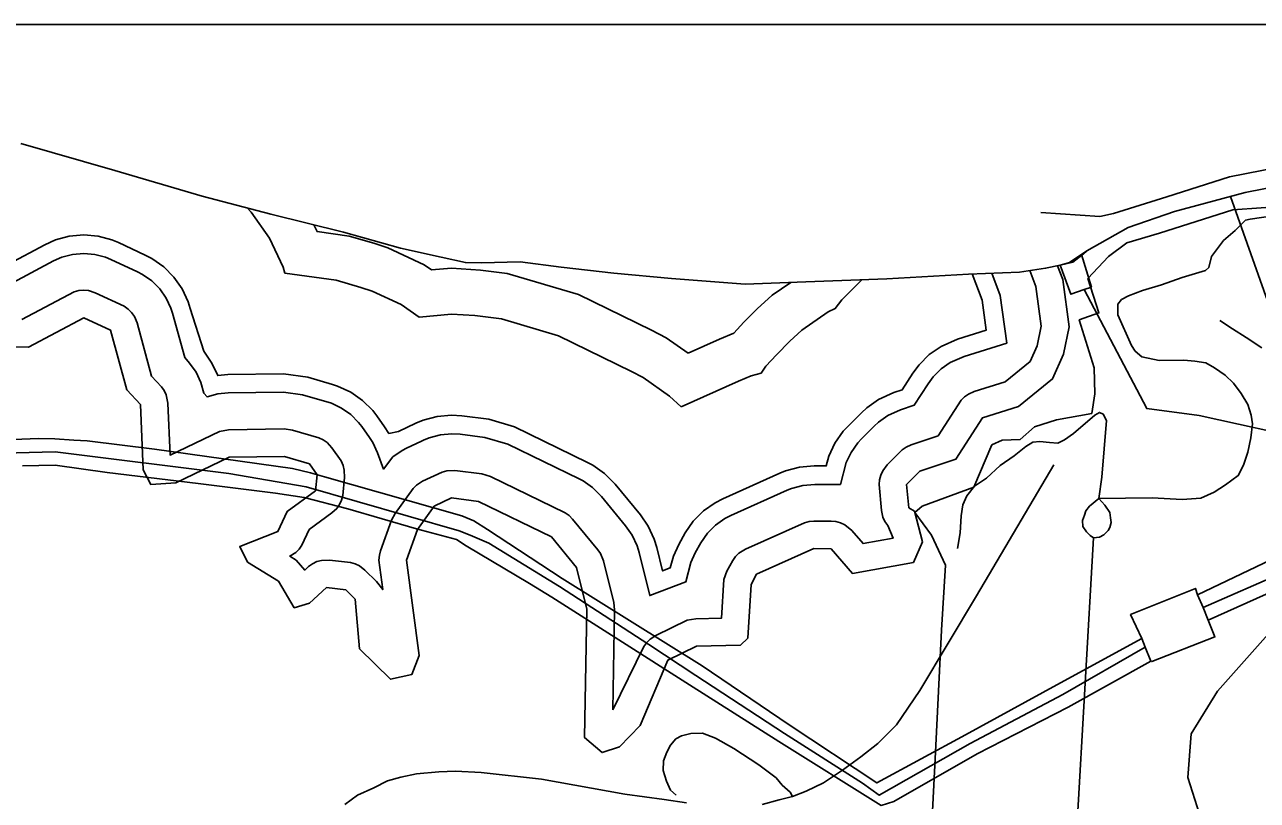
# Model space of a CAD drawing. Extents: x 2290615 to 2522933, y 819489 to 1012715.
# Drawn here: x 2385868 to 2391237, y 993583 to 996959 of the extents above; entities that cross this region are included whole.
import ezdxf

# ---------------------------------------------------------------- set-up
doc = ezdxf.new("R2010")
doc.units = 0
for name, color, linetype in [('Exist Boundary Political City Limit New', 7, 'Continuous'), ('Exist Boundary Political City Limit Old', 7, 'Continuous'), ('Exist Boundary Political CountyLine', 7, 'Continuous'), ('Exist Hydrographic Buffer Line', 7, 'Continuous'), ('Exist Hydrographic Lake Shore', 7, 'Continuous'), ('Exist Hydrographic Misc Water Feature', 7, 'Continuous'), ('Exist Hydrographic River Shore', 7, 'Continuous'), ('Exist Road Non-System Type 51', 7, 'Continuous'), ('Exist Utilities Electrical Transmission Line', 7, 'Continuous'), ('Map Preparation Boundary City Limit Buffer Line', 7, 'Continuous'), ('Map Preparation Inset Cut Line', 7, 'Continuous')]:
    doc.layers.add(name, color=color, linetype=linetype)

msp = doc.modelspace()

# ---------------------------------------------------------------- linework, layer by layer
at = {"layer": 'Exist Boundary Political City Limit New'}
for points in [[(2391376.9, 996170.3), (2391130.5, 996153.3), (2390810.3, 996051.4), (2390668.7, 996009), (2390589.4, 995949.5)], [(2390589.4, 995949.5), (2390498.8, 995855.1), (2390546.7, 995704.6), (2390461.1, 995673.9), (2390526.1, 995465.3), (2390529.6, 995352.4), (2390515.9, 995266.9), (2390361.8, 995239.6), (2390266, 995208.8), (2390204.4, 995154.1), (2390125.7, 995150.7), (2390081.2, 995130.2), (2390002.4, 994945.5), (2389776.5, 994863.4), (2389745.7, 994836.1), (2389817.6, 994736.9), (2389879.2, 994607), (2389862.1, 994323.2), (2389834.7, 993793.2), (2389783.4, 992767.3)]]:
    msp.add_lwpolyline(points, dxfattribs=at)
at = {"layer": 'Exist Boundary Political City Limit Old'}
for points in [[(2391376.9, 996170.3), (2391130.5, 996153.3), (2390810.3, 996051.4), (2390668.7, 996009), (2390589.4, 995949.5)], [(2390589.4, 995949.5), (2390498.8, 995855.1), (2390546.7, 995704.6), (2390461.1, 995673.9), (2390526.1, 995465.3), (2390529.6, 995352.4), (2390515.9, 995266.9), (2390361.8, 995239.6), (2390266, 995208.8), (2390204.4, 995154.1), (2390125.7, 995150.7), (2390081.2, 995130.2), (2390002.4, 994945.5), (2389776.5, 994863.4), (2389745.7, 994836.1), (2389817.6, 994736.9), (2389879.2, 994607), (2389862.1, 994323.2), (2389834.7, 993793.2), (2389783.4, 992767.3)]]:
    msp.add_lwpolyline(points, dxfattribs=at)
at = {"layer": 'Exist Boundary Political CountyLine'}
for points in [[(2385851.5, 996442.1), (2386260.6, 996324.8), (2386641.4, 996212.4), (2386940.8, 996134.7), (2387256.2, 996055.6), (2387505.3, 995985.8), (2387683, 995947.1), (2387788, 995923.4), (2387858.1, 995922.3), (2388026, 995927.2), (2388205, 995904.5), (2388434.3, 995877.9), (2388685.4, 995854.2), (2389006.6, 995829.4), (2389270.3, 995840.3), (2389624, 995852.8), (2389979.4, 995873.4), (2390201.2, 995882.5), (2390314.6, 995899.2), (2390378.1, 995911.8), (2390418.4, 995923.6)], [(2390418.4, 995923.6), (2390493.7, 995974.3), (2390674.4, 996076.8), (2390875.5, 996146.6), (2391183.4, 996228.6), (2391413.2, 996273.7)]]:
    msp.add_lwpolyline(points, dxfattribs=at)
at = {"layer": 'Exist Hydrographic Buffer Line'}
for points in [[(2388728, 995296.3), (2388676.5, 995343), (2388562.3, 995423.1), (2388511.5, 995449.9), (2388193.4, 995604.3), (2387945.3, 995678.2), (2387828.2, 995693), (2387727.3, 995699.4), (2387587.1, 995685.7), (2387508.3, 995740.8), (2387381.8, 995799.8), (2387333, 995815.8), (2387225, 995847.3), (2387002.1, 995877.7), (2386994.1, 995903.2), (2386935, 996029.5), (2386855.1, 996143.8), (2386837.3, 996161.6)], [(2388757.9, 995529.2), (2388662.2, 995596.2), (2388598.8, 995630), (2388280.8, 995784.3), (2387970.3, 995876.6), (2387853.2, 995891.4), (2387727.3, 995899.4), (2387640, 995891.8), (2387608.2, 995914), (2387450.3, 995987.7), (2387389.2, 996007.7), (2387281.4, 996039.3), (2387141.5, 996058.3), (2387127.8, 996087.8)], [(2387101.5, 995425.1), (2386995.3, 995439.5), (2386753.3, 995436.2), (2386709.5, 995432), (2386684, 995486.5), (2386647.9, 995537.9), (2386589.5, 995724.5), (2386580.5, 995752.7), (2386554, 995809.5), (2386517.9, 995860.9), (2386473.9, 995905.3), (2386422.2, 995941.2), (2386393.7, 995956.1), (2386276.8, 996010.5), (2386248.5, 996022.1), (2386187.8, 996038.2), (2386125.3, 996043.8), (2386062.7, 996038.2), (2386002, 996022.1), (2385955.7, 996001.4), (2385798, 995917.3), (2385549.2, 995921.3)], [(2387596.3, 995147.1), (2387531.5, 995116.1), (2387512.2, 995106.1), (2387472.3, 995078.1), (2387431, 995024.8), (2387405.2, 995095.8), (2387384.7, 995140.1), (2387370.6, 995162.3), (2387336.5, 995210.1), (2387322.8, 995228), (2387288.3, 995262.4), (2387248.3, 995290.5), (2387204.1, 995311.1), (2387079, 995348.2), (2386996.3, 995359.6), (2386754.4, 995356.2), (2386709.9, 995351.9), (2386662.5, 995339.3), (2386647.9, 995355.1), (2386635.2, 995402.3), (2386614.7, 995446.6), (2386586.8, 995486.5), (2386565.3, 995510.2), (2386512.2, 995703.4), (2386505.2, 995725.3), (2386484.7, 995769.5), (2386456.8, 995809.5), (2386422.2, 995844.1), (2386382.2, 995872), (2386360.1, 995883.5), (2386243, 995937.8), (2386221, 995946.9), (2386173.7, 995959.5), (2386125.3, 995963.8), (2386076.7, 995959.5), (2386029.5, 995946.9), (2385993.4, 995930.8), (2385817.5, 995836.9)], [(2389994.7, 995874.3), (2390038.1, 995760), (2390056.3, 995630), (2389931.4, 995590.9), (2389859.3, 995559), (2389807.8, 995523), (2389763.5, 995478.7), (2389736.4, 995442.2), (2389690.1, 995370), (2389653.2, 995357.7), (2389587.4, 995327.9), (2389535.7, 995292), (2389512.3, 995270.3), (2389454.3, 995212.1), (2389433.6, 995189.4), (2389397.5, 995138), (2389371, 995081.2), (2389359.6, 995038.6), (2389306.2, 995038.7), (2389242.9, 995033.3), (2389182, 995017.1), (2389157.6, 995007), (2388908.4, 994895.1), (2388876.3, 994878.5), (2388824.8, 994842.5), (2388780.5, 994798.1), (2388744.6, 994746.7), (2388716.7, 994696.4), (2388694, 994646.1), (2388680.2, 994594.6), (2388646.8, 994581.9), (2388621.8, 994683.3), (2388610.5, 994720), (2388584.1, 994776.9), (2388550, 994826), (2388440.1, 994959.3), (2388393.8, 995006), (2388342.3, 995042), (2388319.5, 995054.1), (2388001.5, 995208.4), (2387889.7, 995241.7), (2387772.9, 995256.6), (2387727.3, 995259.5), (2387664.8, 995253.9), (2387604.1, 995237.7), (2387572.1, 995224.2), (2387497.1, 995188.3), (2387454, 995180.1)], [(2390080.2, 995877.6), (2390116.5, 995780.1), (2390145.5, 995573.6), (2389959.8, 995515.5), (2389899, 995488.6), (2389859.8, 995461.2), (2389824.6, 995426), (2389802.7, 995396.4), (2389742.5, 995302.6), (2389682.6, 995282.6), (2389627.3, 995257.6), (2389586.3, 995229.1), (2389568.2, 995212.4), (2389512.5, 995156.5), (2389496.5, 995139), (2389467.5, 995097.6), (2389446.9, 995053.5), (2389421.2, 994958), (2389309.6, 994958.2), (2389256.8, 994953.7), (2389207.8, 994940.7), (2389189.4, 994933.1), (2388943.4, 994822.6), (2388917.9, 994809.4), (2388876.7, 994780.6), (2388842.4, 994746.2), (2388813, 994704.1), (2388788.7, 994660.2), (2388770, 994619), (2388747.4, 994534), (2388590.4, 994474.3), (2388544.2, 994661.8), (2388535.2, 994691), (2388514, 994736.7), (2388485.8, 994777.4), (2388380.4, 994905.2), (2388341.7, 994944.2), (2388300.2, 994973.2), (2388283.1, 994982.3), (2387972.2, 995133.1), (2387873.1, 995162.7), (2387765.2, 995176.4), (2387728.4, 995178.7), (2387678.8, 995174.4), (2387630.3, 995161.4), (2387605.2, 995150.8), (2387596.3, 995147.1)], [(2390245.8, 995889.1), (2390272.2, 995819.6), (2390295.4, 995647.6), (2390278.2, 995561.5), (2390247.4, 995492.6), (2390138.6, 995404.1), (2390003.2, 995361.9), (2389979.2, 995351.3), (2389962, 995339.2), (2389947.2, 995324.5), (2389846.4, 995169), (2389729.3, 995130), (2389707.3, 995120.1), (2389690.1, 995108.1), (2389624.3, 995042.7), (2389605.2, 995018), (2389596.6, 994999), (2389591.1, 994978.8), (2389589.2, 994958), (2389599.9, 994844.8), (2389606.4, 994815.5), (2389615.3, 994796.6), (2389627.4, 994779.5), (2389650.3, 994724), (2389519.5, 994700.8), (2389471.1, 994757), (2389440.3, 994782.5), (2389421.3, 994791.3), (2389401, 994796.8), (2389380.5, 994798.6), (2389305.6, 994798.7), (2389284.5, 994797), (2389264.2, 994791.5), (2389007.1, 994676.2), (2388979, 994658.6), (2388964.2, 994643.9), (2388952.3, 994626.8), (2388927.1, 994580.8), (2388914, 994543.8), (2388903.3, 994376.5), (2388791.6, 994373.8), (2388753.2, 994366.7), (2388616.9, 994300.8), (2388592, 994284.9), (2388577.3, 994270.1), (2388565.4, 994253), (2388429.6, 993977)], [(2385856.2, 995676.2), (2386084.3, 995796.5), (2386104.6, 995801.9), (2386125.3, 995803.8), (2386146, 995801.9), (2386175.7, 995792.7), (2386302.2, 995733.4), (2386319.5, 995721.4), (2386334.2, 995706.7), (2386346.3, 995689.5), (2386358, 995661.1), (2386421.4, 995430), (2386464.2, 995383.6), (2386476.3, 995366.5), (2386484.9, 995347.6), (2386492.3, 995311.6), (2386501.7, 995086.2), (2386717.3, 995189), (2386756.6, 995196.2), (2386998.6, 995199.6), (2387034.1, 995194.8), (2387149.3, 995160.7), (2387168.4, 995151.9), (2387185.6, 995139.9), (2387206.1, 995117.5), (2387246.3, 995060.1), (2387255.1, 995041.2), (2387260.4, 995020.9), (2387261.9, 994988.1), (2387253.5, 994910), (2387248.1, 994889.7), (2387239.3, 994870.9), (2387227.2, 994853.8), (2387206.1, 994833.9), (2387107.3, 994761.8), (2387075.3, 994693.4), (2387063.4, 994676.3), (2387048.6, 994661.4), (2387022.8, 994646.2), (2387050.5, 994628.8), (2387088.2, 994585.5), (2387105, 994601.2), (2387122.2, 994613.2), (2387141.3, 994622), (2387161.6, 994627.5), (2387196.1, 994628.5), (2387287.1, 994617.7), (2387307.2, 994612.3), (2387326.3, 994603.5), (2387350, 994585.5), (2387400.3, 994535.8), (2387427.8, 994500.6), (2387411.4, 994628.7), (2387413, 994649.5), (2387418.3, 994669.4), (2387466.3, 994802.7), (2387481.7, 994832), (2387560.2, 994940.7), (2387575, 994955.5), (2387600.6, 994971.8), (2387686.3, 995012.2), (2387706.6, 995017.6), (2387742.5, 995018.5), (2387859.6, 995003.6), (2387896.7, 994992.5), (2388222.3, 994834.2), (2388239.6, 994822.2), (2388254.7, 994806.6), (2388364.9, 994673.2), (2388376.3, 994656.9), (2388388.8, 994625.6), (2388433.7, 994443.7), (2388437.2, 994412.7), (2388429.6, 993977)], [(2389205.2, 995837.6), (2389124.6, 995782.2), (2389059, 995722.2), (2389000.9, 995663.9), (2388957, 995615.9), (2388895.1, 995590.7), (2388757.9, 995529.2)], [(2389513.7, 995848.9), (2389426.6, 995761.6)], [(2389426.6, 995761.6), (2389398.5, 995723.6), (2389367.4, 995709), (2389252.9, 995629.1), (2389200.8, 995581), (2389142.8, 995522.7), (2389096.5, 995472.3), (2389075.6, 995442.3), (2389031.7, 995430.5), (2388976.9, 995408.3), (2388728, 995296.3)], [(2387454, 995180.1), (2387435.8, 995208.5), (2387401.7, 995256.4), (2387384.1, 995279.3), (2387339.8, 995323.7), (2387288.3, 995359.7), (2387231.5, 995386.3), (2387209.6, 995393.5), (2387101.5, 995425.1)]]:
    msp.add_lwpolyline(points, dxfattribs=at)
at = {"layer": 'Exist Hydrographic Lake Shore'}
for points in [[(2390393.2, 995524.6), (2390417.2, 995643.7), (2390389.3, 995849.4), (2390366.4, 995909.5)], [(2385543.3, 995561.3), (2385885.4, 995555.8), (2386125.3, 995683.8), (2386242.4, 995629.6), (2386313.3, 995369.8), (2386372.4, 995306.5), (2386384.3, 995021.4), (2386418.3, 994957.1), (2386526.4, 994964.9), (2386758.3, 995076.2), (2387000.2, 995079.6), (2387108.3, 995047.9), (2387142.3, 995000.1), (2387135.4, 994930.9), (2387011.3, 994840.4), (2386971.3, 994753.4), (2386805.2, 994687.5), (2386839.3, 994620), (2386973.4, 994536.8), (2387042.3, 994421.5), (2387108.3, 994440.6), (2387182.3, 994509.3), (2387266.4, 994499.6), (2387308.2, 994458.6), (2387327.3, 994242.8), (2387462.2, 994110.4), (2387554.3, 994130.6), (2387586.3, 994214), (2387531.3, 994628.7), (2387579.3, 994762), (2387652.3, 994863.5), (2387727.3, 994899.4), (2387844.2, 994884.5), (2388162.3, 994730.2), (2388272.4, 994596.8), (2388317.3, 994414.8), (2388307.2, 993856.4), (2388383.3, 993790.6), (2388458.4, 993816.6), (2388548.4, 993908.9), (2388669.4, 994193), (2388794.2, 994253.9), (2388985.3, 994258.5), (2389018.4, 994289.5), (2389032.3, 994523), (2389056.3, 994566.8), (2389305.2, 994678.7), (2389380.3, 994678.5), (2389473.4, 994570.8), (2389739.3, 994617.8), (2389779.3, 994708.2), (2389744.2, 994841.2), (2389719.2, 994856.6), (2389709.4, 994958), (2389767.2, 995016.2), (2389924.3, 995068.7), (2390039.3, 995247.4), (2390196.4, 995296.6), (2390345.2, 995417.5), (2390393.2, 995524.6)]]:
    msp.add_lwpolyline(points, dxfattribs=at)
at = {"layer": 'Exist Hydrographic Misc Water Feature'}
msp.add_lwpolyline([(2390362.3, 991583.7), (2390463.4, 992126.3), (2390709.4, 992454.9), (2390904.4, 992840.5), (2391006.3, 993317.4), (2390995.3, 993491), (2390934.4, 993682.1), (2390948.3, 993873.1), (2391063.3, 994058.4), (2391342.2, 994371.9)], dxfattribs=at)
at = {"layer": 'Exist Hydrographic River Shore'}
for points in [[(2390294.1, 996141.1), (2390550.7, 996125), (2390610.8, 996137.1), (2390843.4, 996209.3), (2391116, 996297.5), (2391404.6, 996353.7)], [(2390472.3, 995955.7), (2390490.8, 995972.3)], [(2390378.1, 995911.8), (2390433.3, 995925.7), (2390472.3, 995955.7)]]:
    msp.add_lwpolyline(points, dxfattribs=at)
at = {"layer": 'Exist Road Non-System Type 51'}
msp.add_line((2390440.6, 993283.9), (2390523.2, 994726.1), dxfattribs=at)
msp.add_line((2390440.6, 993283.9), (2390523.2, 994726.1), dxfattribs=at)
for points in [[(2390547.3, 994896.5), (2390778.6, 994899.2), (2390910.2, 994892.3), (2390990.6, 994897.8), (2391048.8, 994924.2), (2391098.7, 994956.1), (2391154.1, 994996.3), (2391176.3, 995042), (2391195.7, 995098.9), (2391208.1, 995161.3), (2391216.4, 995222.3), (2391209.5, 995259.7), (2391195.7, 995305.5), (2391166.6, 995354), (2391133.3, 995398.4), (2391097.3, 995434.4), (2391050.2, 995464.9), (2391012.8, 995487.1), (2390964.3, 995494.1), (2390917.2, 995499.6), (2390809.4, 995497.5), (2390734, 995513.5), (2390704.3, 995538.7), (2390689.6, 995563.4), (2390630, 995696.6), (2390630, 995742.3), (2390646, 995762.9), (2390675.7, 995778.9), (2390737.4, 995801.8), (2390819.7, 995827), (2390908.9, 995859), (2391011.8, 995888.8), (2391025.5, 995902.5), (2391037, 995950.6), (2391089.5, 996019.2), (2391139.8, 996062.7), (2391185.6, 996108.4), (2391206.2, 996113), (2391393.6, 996140.5)], [(2390547.3, 994896.5), (2390778.6, 994899.2), (2390910.2, 994892.3), (2390990.6, 994897.8), (2391048.8, 994924.2), (2391098.7, 994956.1), (2391154.1, 994996.3), (2391176.3, 995042), (2391195.7, 995098.9), (2391208.1, 995161.3), (2391216.4, 995222.3), (2391209.5, 995259.7), (2391195.7, 995305.5), (2391166.6, 995354), (2391133.3, 995398.4), (2391097.3, 995434.4), (2391050.2, 995464.9), (2391012.8, 995487.1), (2390964.3, 995494.1), (2390917.2, 995499.6), (2390809.4, 995497.5), (2390734, 995513.5), (2390704.3, 995538.7), (2390689.6, 995563.4), (2390630, 995696.6), (2390630, 995742.3), (2390646, 995762.9), (2390675.7, 995778.9), (2390737.4, 995801.8), (2390819.7, 995827), (2390908.9, 995859), (2391011.8, 995888.8), (2391025.5, 995902.5), (2391037, 995950.6), (2391089.5, 996019.2), (2391139.8, 996062.7), (2391185.6, 996108.4), (2391206.2, 996113), (2391393.6, 996140.5)], [(2391073.5, 995671.4), (2391128.4, 995634.8), (2391187.9, 995598.2), (2391256.5, 995552.4)], [(2391073.5, 995671.4), (2391128.4, 995634.8), (2391187.9, 995598.2), (2391256.5, 995552.4)], [(2389931.5, 994679.5), (2389942.5, 994747.6), (2389947.5, 994821.6), (2389954.9, 994869.8), (2389972.3, 994908.1), (2390005.8, 994950.5), (2390057.4, 994985.1), (2390116.6, 995039.9), (2390178.1, 995082.7), (2390229.4, 995123.4), (2390259.3, 995141.9), (2390289.2, 995144.3), (2390331.2, 995140.8), (2390367.4, 995137.3), (2390397.2, 995151.7), (2390436.6, 995180.2), (2390529.6, 995259.4), (2390549.5, 995271.7), (2390565.7, 995263.9), (2390580, 995236.1), (2390559.7, 994989.4), (2390547.3, 994896.5)], [(2389211.9, 993600), (2389271.6, 993622.9), (2389347.1, 993659.8), (2389430.3, 993715.1), (2389509.6, 993772), (2389584.8, 993831.1), (2389665.7, 993912.1), (2389767.6, 994061.4), (2390014.3, 994472.6), (2390350.6, 995042.9)], [(2389211.9, 993600), (2389271.6, 993622.9), (2389347.1, 993659.8), (2389430.3, 993715.1), (2389509.6, 993772), (2389584.8, 993831.1), (2389665.7, 993912.1), (2389767.6, 994061.4), (2390014.3, 994472.6), (2390350.6, 995042.9)], [(2390523.2, 994726.1), (2390508.9, 994736), (2390492.7, 994751.7), (2390476.5, 994775.4), (2390476, 994801.4), (2390483.7, 994823.6), (2390490.5, 994843.8), (2390505.7, 994863.2), (2390547.3, 994896.5)], [(2390523.2, 994726.1), (2390508.9, 994736), (2390492.7, 994751.7), (2390476.5, 994775.4), (2390476, 994801.4), (2390483.7, 994823.6), (2390490.5, 994843.8), (2390505.7, 994863.2), (2390547.3, 994896.5)], [(2390523.2, 994726.1), (2390549.1, 994728.4), (2390568.9, 994738.6), (2390586.7, 994757), (2390594.6, 994771.1), (2390600.3, 994793.1), (2390598, 994813.1), (2390595, 994835.6), (2390572.2, 994867.3), (2390547.3, 994896.5)], [(2390523.2, 994726.1), (2390549.1, 994728.4), (2390568.9, 994738.6), (2390586.7, 994757), (2390594.6, 994771.1), (2390600.3, 994793.1), (2390598, 994813.1), (2390595, 994835.6), (2390572.2, 994867.3), (2390547.3, 994896.5)], [(2388705.9, 993605.4), (2388681.6, 993627.1), (2388663.2, 993666.7), (2388648.5, 993712.6), (2388650, 993754.6), (2388665.4, 993792.9), (2388681, 993823), (2388704.6, 993851.3), (2388728.5, 993863.7), (2388770.3, 993874.3), (2388820.3, 993874.9), (2388876.6, 993853.6), (2388957.1, 993808.7), (2389066.1, 993738.1), (2389140.9, 993681.2), (2389167.2, 993649.4), (2389201.7, 993618), (2389211.9, 993600)], [(2388705.9, 993605.4), (2388681.6, 993627.1), (2388663.2, 993666.7), (2388648.5, 993712.6), (2388650, 993754.6), (2388665.4, 993792.9), (2388681, 993823), (2388704.6, 993851.3), (2388728.5, 993863.7), (2388770.3, 993874.3), (2388820.3, 993874.9), (2388876.6, 993853.6), (2388957.1, 993808.7), (2389066.1, 993738.1), (2389140.9, 993681.2), (2389167.2, 993649.4), (2389201.7, 993618), (2389211.9, 993600)], [(2387262.7, 993564.3), (2387318.1, 993605), (2387389.6, 993638), (2387449.2, 993668.6), (2387507, 993683.4), (2387574.8, 993698.4), (2387672.7, 993707.7), (2387744.6, 993710.6), (2387856.8, 993704.2), (2388119.1, 993675.6), (2388481.8, 993610.4), (2388654.1, 993586.7), (2388750.3, 993572)], [(2389080.4, 993564.4), (2389154, 993585.2), (2389211.9, 993600)]]:
    msp.add_lwpolyline(points, dxfattribs=at)
at = {"layer": 'Exist Utilities Electrical Transmission Line'}
for p, q in [((2390976.1, 994477.5), (2391397.2, 994678.9)), ((2391000.8, 994421.7), (2391595.1, 994683.7)), ((2391023.4, 994368), (2391753, 994693.7)), ((2391000.8, 994421.7), (2390976.1, 994477.5)), ((2391023.4, 994368), (2391000.8, 994421.7)), ((2390734.5, 994288.2), (2390749.1, 994250.4)), ((2390749.1, 994250.4), (2390773.8, 994188.8))]:
    msp.add_line(p, q, dxfattribs=at)
for points in [[(2391120.5, 996211.8), (2391353.7, 995552.3), (2391485, 995148)], [(2390482.3, 995806.6), (2390514.3, 995817.2), (2390471.1, 995959)], [(2390378.1, 995911.8), (2390424.7, 995785.9), (2390482.3, 995806.6)], [(2390482.3, 995806.6), (2390755.2, 995288.3), (2390983.6, 995257.5), (2391485, 995148)], [(2390734.5, 994288.2), (2390363.2, 994085.3), (2389966.3, 993868), (2389579.1, 993659), (2389197.8, 993911.9), (2388818.4, 994168.8), (2388209.5, 994548.6), (2387884.7, 994762.4), (2387824.1, 994799.6), (2387771.8, 994820.8), (2387173.6, 994991), (2387113.5, 995008.1), (2387035.3, 995027.1), (2386434.3, 995111.1), (2386139.8, 995147.2), (2386081.8, 995150.4), (2385999.7, 995157.2), (2385927.6, 995158.3), (2385429.9, 995137.8)], [(2385436.7, 995085.8), (2386000.5, 995099.4), (2386757.6, 995005.5), (2387094.4, 994947.9), (2387760.8, 994756.7), (2387809.1, 994737.3), (2387889.5, 994702.4), (2388197.8, 994514.5), (2388587.3, 994261.8), (2388791, 994126.5), (2389178.2, 993873.6), (2389517.1, 993658.2), (2389589.7, 993605.2), (2389986.7, 993830.4), (2390389.7, 994043.7), (2390749.1, 994250.4)], [(2385859.3, 995039.4), (2386001.3, 995041.4), (2386227.7, 995010.3), (2386624.1, 994961.6), (2386960.6, 994920.2), (2387084.9, 994901.7), (2387275.6, 994852.3), (2387574.6, 994764.3), (2387749.2, 994718.6), (2387791.5, 994691.2), (2388067.7, 994526.8), (2388164.5, 994468.1), (2388763.4, 994086.1), (2389152.8, 993839.4), (2389598.3, 993561.3), (2389654, 993578), (2390017.3, 993784.8), (2390412.6, 993988), (2390773.8, 994188.8)], [(2390976.1, 994477.5), (2390967.5, 994505.4), (2390685.2, 994391.5), (2390734.5, 994288.2)], [(2390773.8, 994188.8), (2390777.9, 994186.8), (2391052.4, 994294.5), (2391023.4, 994368)]]:
    msp.add_lwpolyline(points, dxfattribs=at)
at = {"layer": 'Map Preparation Boundary City Limit Buffer Line'}
for points in [[(2391376.9, 996170.3), (2391130.5, 996153.3), (2390810.3, 996051.4), (2390668.7, 996009), (2390589.4, 995949.5)], [(2390589.4, 995949.5), (2390498.8, 995855.1), (2390546.7, 995704.6), (2390461.1, 995673.9), (2390526.1, 995465.3), (2390529.6, 995352.4), (2390515.9, 995266.9), (2390361.8, 995239.6), (2390266, 995208.8), (2390204.4, 995154.1), (2390125.7, 995150.7), (2390081.2, 995130.2), (2390002.4, 994945.5), (2389776.5, 994863.4), (2389745.7, 994836.1), (2389817.6, 994736.9), (2389879.2, 994607), (2389862.1, 994323.2), (2389834.7, 993793.2), (2389783.4, 992767.3)]]:
    msp.add_lwpolyline(points, dxfattribs=at)
at = {"layer": 'Map Preparation Inset Cut Line'}
msp.add_lwpolyline([(2369931.7, 996959.3), (2400125.8, 996959.3), (2403337.9, 985770.4), (2415972.3, 978275.4), (2416025.8, 958413.7), (2369771.1, 958413.7)], close=True, dxfattribs=at)

doc.saveas('drawing.dxf')
